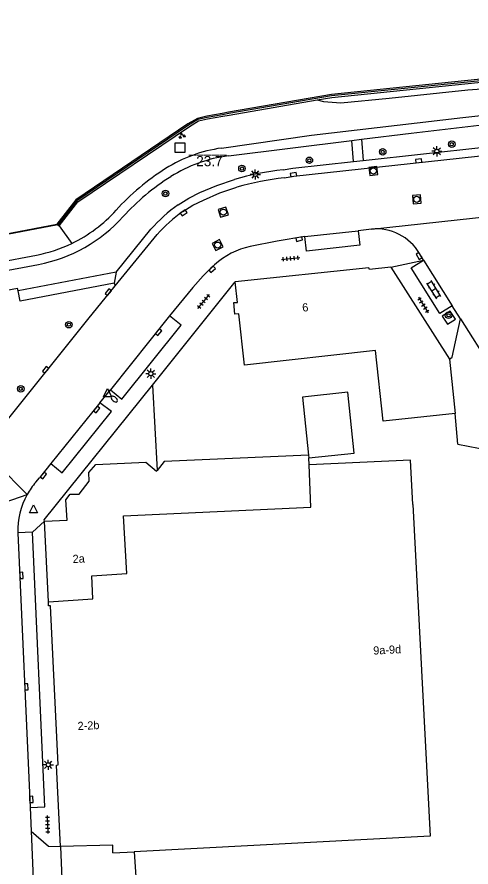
# Model space of a CAD drawing. Extents: x 132999 to 136000, y 398499 to 400501.
# Drawn here: x 133855.9 to 133911.6, y 398815.5 to 398919.8 of the extents above; entities that cross this region are included whole.
import ezdxf

# ---------------------------------------------------------------- set-up
doc = ezdxf.new("R2010")
doc.units = 0
for name, color, linetype in [('gg-afsc-erfafscheiding', 7, 'Continuous'), ('gg-afsc-hekwerk', 7, 'Continuous'), ('gg-afsc-muur', 7, 'Continuous'), ('gg-anno-huisnummerreeks BGT', 7, 'Continuous'), ('gg-bbg-bijgebouw', 7, 'Continuous'), ('gg-bbg-gedigitaliseerde bebouwing', 7, 'Continuous'), ('gg-bbg-hoofdgebouw', 7, 'Continuous'), ('gg-bbg-tussenscheiding', 7, 'Continuous'), ('gg-knt-BGT kruinlijn', 7, 'Continuous'), ('gg-knt-verharding', 7, 'Continuous'), ('gg-knt-verharding nz', 7, 'Continuous'), ('gg-kntw-kademuur', 7, 'Continuous'), ('gt-anno-nummer hm paal', 7, 'Continuous'), ('gt-grn-groengrens', 7, 'Continuous'), ('gt-grn-weggrens', 7, 'Continuous'), ('gt-symb-boom', 7, 'Continuous'), ('gt-symb-brandkraan', 7, 'Continuous'), ('gt-symb-groenvak', 7, 'Continuous'), ('gt-symb-hm paal', 7, 'Continuous'), ('gt-symb-klinker verharding', 7, 'Continuous'), ('gt-symb-kolk', 7, 'Continuous'), ('gt-symb-lichtmast', 7, 'Continuous'), ('gt-symb-rioolschacht', 7, 'Continuous'), ('gt-symb-tegel verharding', 7, 'Continuous'), ('gt-symb-waterafsluiter', 7, 'Continuous'), ('gx-grn-maaiveld', 7, 'Continuous')]:
    doc.layers.add(name, color=color, linetype=linetype)

# ---------------------------------------------------------------- blocks, each defined once
blk = doc.blocks.new('gt0-KOLK')
at = {"layer": 'gt-symb-kolk'}
blk.add_lwpolyline([(0, 0), (0.37, 0), (0.37, 0.4), (-0.38, 0.4), (-0.38, 0), (0, 0)], dxfattribs=at)
blk = doc.blocks.new('gt0-TEG1')
at = {"layer": 'gt-symb-tegel verharding'}
for p, q in [((-1.12, 0), (1.12, 0)), ((-0.9, -0.25), (-0.9, 0.25)), ((-0.45, -0.25), (-0.45, 0.25)), ((0, -0.25), (0, 0.25)), ((0.45, -0.25), (0.45, 0.25)), ((0.9, -0.25), (0.9, 0.25))]:
    blk.add_line(p, q, dxfattribs=at)
blk = doc.blocks.new('gt0-LMAST')
at = {"layer": 'gt-symb-lichtmast'}
for p, q in [((-0.18, 0.17), (-0.45, 0.44)), ((-0.01, 0.25), (-0.01, 0.62)), ((0.17, 0.17), (0.44, 0.44)), ((-0.26, 0), (-0.63, 0)), ((-0.18, -0.18), (-0.45, -0.45)), ((-0.01, -0.25), (-0.01, -0.63)), ((0.44, -0.45), (0.17, -0.18)), ((0.24, 0), (0.62, 0))]:
    blk.add_line(p, q, dxfattribs=at)
blk.add_circle((-0.01, 0), 0.25, dxfattribs=at)
blk = doc.blocks.new('gt0-BOOM')
at = {"layer": 'gt-symb-boom'}
for radius in [0.4, 0.2]:
    blk.add_circle((0, 0), radius, dxfattribs=at)
blk = doc.blocks.new('gt0-RS')
at = {"layer": 'gt-symb-rioolschacht'}
blk.add_lwpolyline([(-0.5, -0.5), (0.5, -0.5), (0.5, 0.5), (-0.5, 0.5)], close=True, dxfattribs=at)
blk.add_circle((0, 0), 0.375, dxfattribs=at)
blk = doc.blocks.new('gt0-HMpaal')
at = {"layer": 'gt-symb-hm paal'}
blk.add_lwpolyline([(-0.6, 0.6), (0.6, 0.6), (0.6, -0.6), (-0.6, -0.6)], close=True, dxfattribs=at)
blk = doc.blocks.new('gt0-GRVAK')
at = {"layer": 'gt-symb-groenvak'}
for p, q in [((-0.11, 0.19), (-0.23, 0.24)), ((-0.18, 0.15), (0.09, 0.15)), ((-0.09, 0.21), (-0.16, 0.32)), ((-0.05, 0.21), (-0.05, 0.39)), ((0, 0.21), (0.06, 0.32)), ((0.01, 0.19), (0.13, 0.24)), ((0.26, -0.05), (0.2, 0.06)), ((0.3, -0.05), (0.3, 0.13)), ((0.35, -0.05), (0.41, 0.06)), ((-0.24, -0.23), (-0.36, -0.18)), ((-0.32, -0.26), (-0.05, -0.26)), ((-0.23, -0.21), (-0.29, -0.09)), ((-0.18, -0.2), (-0.18, -0.02)), ((-0.14, -0.21), (-0.07, -0.09)), ((-0.12, -0.23), (0, -0.18)), ((0.24, -0.07), (0.12, -0.02)), ((0.17, -0.11), (0.44, -0.11)), ((0.37, -0.07), (0.49, -0.02))]:
    blk.add_line(p, q, dxfattribs=at)
blk = doc.blocks.new('gt0-KL1')
at = {"layer": 'gt-symb-klinker verharding'}
for p, q in [((-1.15, 0.3), (1.15, 0.3)), ((-1, -0.3), (-1, 0.3)), ((-0.5, 0.3), (-0.5, 0.45)), ((0, -0.3), (0, 0.3)), ((0.5, 0.3), (0.5, 0.45)), ((1, -0.3), (1, 0.3)), ((-1.15, -0.3), (1.15, -0.3)), ((-0.5, -0.45), (-0.5, -0.3)), ((0.5, -0.45), (0.5, -0.3))]:
    blk.add_line(p, q, dxfattribs=at)
blk = doc.blocks.new('gt0-WAFSL')
at = {"layer": 'gt-symb-waterafsluiter'}
for p, q in [((-0.5, -0.33), (0, 0.67)), ((0, 0.67), (0.5, -0.33)), ((0.5, -0.33), (-0.5, -0.33))]:
    blk.add_line(p, q, dxfattribs=at)
blk = doc.blocks.new('gt0-BR')
at = {"layer": 'gt-symb-brandkraan'}
for centre, radius, start, end in [((-0.24, 0), 0.206, 107.5669, 252.4331), ((0.6, -2.66), 3, 106.892, 107.5669), ((0, -0.69), 0.938, 73.108, 106.892), ((-0.6, -2.66), 3, 72.4331, 73.108), ((0.24, 0), 0.206, 287.567, 72.4331), ((0.6, 2.66), 3, 252.4331, 253.108), ((0, 0.69), 0.938, 253.108, 286.8921), ((-0.6, 2.66), 3, 286.8921, 287.567)]:
    blk.add_arc(centre, radius, start, end, dxfattribs=at)

msp = doc.modelspace()

# ---------------------------------------------------------------- linework, layer by layer
at = {"layer": 'gg-afsc-erfafscheiding'}
for q in [(133882.68, 398887.25), (133873.1, 398864.13)]:
    msp.add_line((133872.51, 398874.58), q, dxfattribs=at)
at = {"layer": 'gg-afsc-hekwerk'}
for p, q in [((133910.02, 398867.35), (133909.69, 398871.12)), ((133870.28, 398817.31), (133870.68, 398811.22))]:
    msp.add_line(p, q, dxfattribs=at)
msp.add_lwpolyline([(133910.02, 398867.35), (133916.35, 398866.12), (133916.5, 398865.89)], dxfattribs=at)
at = {"layer": 'gg-afsc-muur'}
msp.add_lwpolyline([(134015.31, 398919.59), (134014.82, 398919.36), (134004.03, 398918.58), (133987.27, 398917.44), (133975.88, 398916.7), (133975.11, 398916.64), (133959.45, 398915.64), (133941.29, 398914.44), (133925.03, 398913.03), (133912.43, 398911.91), (133894.5, 398910.09), (133881.9, 398907.91), (133881.13, 398907.77), (133879.25, 398907.43), (133878.11, 398907.17), (133876.96, 398906.49), (133863.26, 398897.2), (133860.97, 398894.27)], dxfattribs=at)
at = {"layer": 'gg-bbg-bijgebouw'}
msp.add_lwpolyline([(133891.73, 398865.66), (133897.29, 398866.25), (133896.51, 398873.73), (133890.93, 398873.11), (133891.69, 398865.99)], dxfattribs=at)
at = {"layer": 'gg-bbg-gedigitaliseerde bebouwing'}
msp.add_line((133906.61, 398819.24), (133870.28, 398817.31), dxfattribs=at)
at = {"layer": 'gg-bbg-hoofdgebouw'}
for p, q in [((133901.78, 398889.08), (133908.97, 398877.78)), ((133908.97, 398877.78), (133909.69, 398871.12)), ((133891.76, 398864.82), (133891.73, 398865.66)), ((133873.02, 398864.03), (133873.1, 398864.13)), ((133904.49, 398859.96), (133906.61, 398819.24)), ((133859.76, 398847.99), (133859.28, 398857.88)), ((133867.68, 398817.2), (133870.28, 398817.31))]:
    msp.add_line(p, q, dxfattribs=at)
for points in [[(133901.78, 398889.08), (133899.16, 398888.8), (133899.1, 398888.99), (133882.68, 398887.25)], [(133909.69, 398871.12), (133900.85, 398870.17), (133899.92, 398878.83), (133883.82, 398877.05), (133883.12, 398883.35), (133882.62, 398883.31), (133882.5, 398884.72), (133882.96, 398884.74), (133882.68, 398887.25)], [(133891.69, 398865.99), (133873.97, 398865.21), (133873.1, 398864.13)], [(133859.28, 398857.88), (133862.06, 398858.01), (133861.91, 398860.51), (133862.43, 398861.2), (133863.52, 398861.23), (133864.75, 398862.8), (133864.7, 398863.87), (133865.59, 398864.86), (133871.71, 398865.13), (133873.02, 398864.03)], [(133904.49, 398859.96), (133904.2, 398865.39), (133891.76, 398864.82)], [(133860.01, 398847.5), (133859.78, 398847.49), (133859.76, 398847.99)], [(133861.23, 398817.98), (133860.74, 398827.97), (133860.96, 398827.98), (133860.01, 398847.5)], [(133867.68, 398817.2), (133867.66, 398818.16), (133861.23, 398817.98)]]:
    msp.add_lwpolyline(points, dxfattribs=at)
at = {"layer": 'gg-bbg-tussenscheiding'}
msp.add_line((133891.69, 398865.99), (133891.73, 398865.66), dxfattribs=at)
msp.add_lwpolyline([(133859.76, 398847.99), (133865.19, 398848.36), (133865.09, 398851.21), (133869.39, 398851.46), (133868.95, 398858.55), (133891.98, 398859.6), (133891.76, 398864.82)], dxfattribs=at)
at = {"layer": 'gg-knt-BGT kruinlijn'}
for p, q in [((133911.24, 398910.81), (133928.74, 398912.23)), ((133895.63, 398909.22), (133901.57, 398909.8)), ((133901.57, 398909.8), (133911.24, 398910.81)), ((133892.72, 398909.6), (133893.52, 398909.41)), ((133893.52, 398909.41), (133895.63, 398909.22))]:
    msp.add_line(p, q, dxfattribs=at)
at = {"layer": 'gg-knt-verharding'}
for p, q in [((133881.84, 398902.73), (133896.98, 398904.62)), ((133896.98, 398904.62), (133898.17, 398904.77)), ((133899.41, 398893.72), (133897.79, 398893.54)), ((133867.96, 398886.76), (133873.1, 398893.07)), ((133839.02, 398886.89), (133858.3, 398890.56)), ((133905.81, 398889.92), (133905.3, 398890.74)), ((133839.69, 398885.8), (133858.52, 398889.41)), ((133864.61, 398882.63), (133867.96, 398886.76)), ((133910.35, 398882.73), (133909.32, 398884.33)), ((133866.08, 398872.43), (133867.36, 398874.03)), ((133860.05, 398864.98), (133858.65, 398863.23)), ((133858.21, 398862.7), (133858.65, 398863.23)), ((133857.78, 398856.53), (133856.01, 398856.45)), ((133857.5, 398822.76), (133857.63, 398819.87)), ((133861.23, 398817.98), (133864.16, 398750.32))]:
    msp.add_line(p, q, dxfattribs=at)
for points in [[(133880.99, 398903.68), (133892.03, 398905.25), (133910.61, 398907.45), (133923.02, 398908.81), (133937.69, 398910.33), (133944.46, 398910.95), (133951.24, 398911.49), (133959.89, 398912.05), (133984.7, 398913.43), (134000, 398914.22)], [(133898.17, 398904.77), (133904.29, 398905.53), (133913.3, 398906.58), (133936.46, 398909.05), (133944.13, 398909.75), (133951.81, 398910.37), (133958.79, 398910.83), (133980.24, 398912.03)], [(133888.69, 398900.03), (133889.88, 398900.23), (133920.7, 398903.61), (133925.84, 398904.13)], [(133876.24, 398895.89), (133877.46, 398896.67), (133878.77, 398897.31), (133880.8, 398898.18), (133882.9, 398898.89)], [(133897.79, 398893.54), (133897.99, 398891.75), (133891.43, 398891.02), (133891.21, 398892.83)], [(133891.21, 398892.83), (133887.85, 398892.28), (133884.52, 398891.61)], [(133880.15, 398889.36), (133878.76, 398888.02), (133877.46, 398886.59), (133874.61, 398883.08)], [(133909.32, 398884.33), (133907.8, 398883.38), (133904.26, 398888.98), (133905.81, 398889.92)], [(133867.36, 398874.03), (133868.77, 398872.89), (133876.05, 398881.94), (133874.61, 398883.08)], [(133908.09, 398883.06), (133908.74, 398882.07), (133909.72, 398882.69), (133909.07, 398883.67), (133908.09, 398883.06)], [(133908.97, 398877.78), (133909.32, 398878.04), (133910.35, 398882.73)], [(133851.25, 398867.12), (133851.57, 398867.33), (133854.39, 398869.91), (133864.61, 398882.63)], [(133859.28, 398857.88), (133859.25, 398858.06), (133872.51, 398874.58)], [(133860.05, 398864.98), (133861.46, 398863.84), (133867.5, 398871.35), (133866.08, 398872.43)], [(133857.5, 398822.76), (133859.3, 398822.86), (133857.78, 398856.53)], [(133857.63, 398819.87), (133859.77, 398818.02), (133861.23, 398817.98)]]:
    msp.add_lwpolyline(points, dxfattribs=at)
for centre, radius, start, end in [((133883.48, 398886.29), 17.57, 98.1402, 122.1211), ((133884.11, 398885.37), 17.51, 97.4533, 122.2591), ((133889.43, 398876.82), 28.75, 122.1267, 138.0019), ((133889.47, 398876.78), 27.63, 122.1528, 137.9939), ((133892.42, 398865.79), 34.44, 96.2229, 106.0583), ((133855.03, 398907.79), 18.71, 280.769, 318.0154), ((133855.02, 398907.8), 17.55, 295.7053, 318.0143), ((133887.53, 398880.13), 19.39, 125.6267, 138.099), ((133900.01, 398887.6), 6.16, 30.7229, 95.6507), ((133855.02, 398907.81), 17.56, 280.777, 295.6792), ((133886.58, 398882.22), 9.61, 102.3893, 132.0133), ((133865.01, 398856.79), 9, 139.0326, 150.9733), ((133865.01, 398856.79), 9.01, 150.961, 182.1433)]:
    msp.add_arc(centre, radius, start, end, dxfattribs=at)
at = {"layer": 'gg-knt-verharding nz'}
for p, q in [((133891.21, 398892.83), (133897.79, 398893.54)), ((133905.81, 398889.92), (133909.32, 398884.33)), ((133874.61, 398883.08), (133867.36, 398874.03)), ((133910.35, 398882.73), (133920.33, 398866.79)), ((133866.08, 398872.43), (133860.05, 398864.98)), ((133856.01, 398856.45), (133857.5, 398822.76)), ((133857.63, 398819.87), (133861.45, 398733.85))]:
    msp.add_line(p, q, dxfattribs=at)
at = {"layer": 'gg-kntw-kademuur'}
for points in [[(133686.08, 398860.72), (133715.47, 398866.48), (133756.26, 398874.24), (133788.1, 398880.42), (133818.8, 398886.34), (133860.8, 398894.33)], [(133686.08, 398860.72), (133715.47, 398866.48), (133756.26, 398874.24), (133788.1, 398880.42), (133818.8, 398886.34), (133860.8, 398894.33)], [(133860.91, 398894.25), (133818.82, 398886.24), (133788.1, 398880.32)]]:
    msp.add_lwpolyline(points, dxfattribs=at)
at = {"layer": 'gt-grn-groengrens'}
for p, q in [((133897.18, 398902.04), (133896.98, 398904.62)), ((133898.17, 398904.77), (133898.38, 398902.17)), ((133897.18, 398902.04), (133898.38, 398902.17)), ((133861.08, 398894.13), (133862.63, 398891.98)), ((133868.06, 398888.47), (133872.34, 398893.72)), ((133868.06, 398888.47), (133856.03, 398886.17)), ((133868.06, 398888.47), (133867.83, 398887.1)), ((133867.83, 398887.1), (133867.96, 398886.76))]:
    msp.add_line(p, q, dxfattribs=at)
for points in [[(133898.38, 398902.17), (133920.6, 398904.61), (133925.74, 398905.13)], [(133888.55, 398901.02), (133889.74, 398901.22), (133897.18, 398902.04)], [(133875.68, 398896.71), (133876.97, 398897.54), (133878.35, 398898.22), (133880.44, 398899.11), (133882.6, 398899.84)], [(133867.83, 398887.1), (133856.27, 398884.9), (133856.03, 398886.17)], [(133856.03, 398886.17), (133855.97, 398886.47), (133814.61, 398878.58)]]:
    msp.add_lwpolyline(points, dxfattribs=at)
for centre, radius, start, end in [((133892.43, 398865.72), 35.51, 96.2721, 106.0812), ((133887.52, 398880.14), 20.38, 125.5474, 138.1762)]:
    msp.add_arc(centre, radius, start, end, dxfattribs=at)
at = {"layer": 'gt-grn-weggrens'}
for p, q in [((133899.41, 398893.72), (133918.47, 398895.8)), ((133901.78, 398889.08), (133905.81, 398889.92)), ((133857.14, 398861.16), (133851.25, 398867.12)), ((133842.24, 398856.01), (133857.14, 398861.16)), ((133857.78, 398856.53), (133859.28, 398857.88))]:
    msp.add_line(p, q, dxfattribs=at)
at = {"layer": 'gx-grn-maaiveld'}
for p, q in [((133861.08, 398894.13), (133863.38, 398897.08)), ((133860.8, 398894.33), (133860.91, 398894.25)), ((133860.91, 398894.25), (133861.08, 398894.13))]:
    msp.add_line(p, q, dxfattribs=at)
for points in [[(134015.28, 398919.77), (134014.77, 398919.54), (134004.02, 398918.75), (133987.26, 398917.62), (133975.87, 398916.87), (133975.09, 398916.82), (133959.44, 398915.81), (133941.28, 398914.61), (133925.02, 398913.21), (133912.41, 398912.09), (133894.48, 398910.26), (133881.87, 398908.08), (133881.1, 398907.94), (133879.21, 398907.6), (133878.05, 398907.33), (133876.87, 398906.64), (133863.13, 398897.33), (133860.8, 398894.33)], [(133892.72, 398909.6), (133894.52, 398909.91), (133912.44, 398911.74), (133925.05, 398912.86), (133941.3, 398914.26), (133959.46, 398915.47), (133975.12, 398916.47), (133975.9, 398916.52), (133987.28, 398917.27), (134004.04, 398918.4), (134014.86, 398919.19), (134015.43, 398919.45)], [(133878.18, 398907.01), (133879.28, 398907.26), (133881.16, 398907.59), (133881.93, 398907.73), (133892.72, 398909.6)], [(133863.38, 398897.08), (133877.05, 398906.34), (133878.18, 398907.01)]]:
    msp.add_lwpolyline(points, dxfattribs=at)

# ---------------------------------------------------------------- block references
at = {"layer": 'gt-symb-boom'}
for p in [(133900.78, 398903.22), (133909.26, 398904.16), (133891.78, 398902.18), (133883.51, 398901.17), (133874.12, 398898.1), (133862.27, 398882.01), (133856.36, 398874.14)]:
    msp.add_blockref('gt0-BOOM', p, dxfattribs=at)
at = {"layer": 'gt-symb-boom', "rotation": -57.94605591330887}
msp.add_blockref('gt0-BOOM', (133908.87, 398883.16), dxfattribs=at)
at = {"layer": 'gt-symb-brandkraan', "rotation": -38.82982490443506}
msp.add_blockref('gt0-BR', (133867.85, 398872.87), dxfattribs=at)
at = {"layer": 'gt-symb-groenvak'}
msp.add_blockref('gt0-GRVAK', (133876.13, 398905.2), dxfattribs=at)
at = {"layer": 'gt-symb-hm paal'}
msp.add_blockref('gt0-HMpaal', (133875.9, 398903.73), dxfattribs=at)
at = {"layer": 'gt-symb-klinker verharding', "rotation": 122.132895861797}
msp.add_blockref('gt0-KL1', (133907.07, 398886.3), dxfattribs=at)
at = {"layer": 'gt-symb-kolk'}
for p, rotation in [((133905.23, 398901.93), 6.549091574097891), ((133889.88, 398900.23), 9.37757912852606), ((133876.24, 398895.89), -145.54751631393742), ((133890.47, 398892.71), -166.5889281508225), ((133905.41, 398890.56), 121.25848531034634), ((133879.7, 398888.94), -136.74307034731), ((133867.25, 398885.88), 51.1701750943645), ((133873.12, 398881.21), -129.11608916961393), ((133859.56, 398876.35), 50.88391083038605), ((133865.52, 398871.73), -128.58825564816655), ((133858.98, 398863.62), -129.4828640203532), ((133856.25, 398851.23), -87.42085250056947), ((133856.85, 398837.56), -87.47809205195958), ((133857.45, 398823.74), -87.47809205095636)]:
    msp.add_blockref('gt0-KOLK', p, dxfattribs=dict(at, rotation=rotation))
at = {"layer": 'gt-symb-lichtmast'}
for p in [(133907.44, 398903.29), (133885.16, 398900.45), (133872.33, 398876), (133859.74, 398828.01)]:
    msp.add_blockref('gt0-LMAST', p, dxfattribs=at)
at = {"layer": 'gt-symb-rioolschacht'}
for p, rotation in [((133899.64, 398900.87), -172.24257421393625), ((133904.97, 398897.39), -85.06501407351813), ((133881.22, 398895.82), 17.275420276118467), ((133880.53, 398891.78), 27.846622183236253)]:
    msp.add_blockref('gt0-RS', p, dxfattribs=dict(at, rotation=rotation))
at = {"layer": 'gt-symb-tegel verharding'}
for p, rotation in [((133889.48, 398890.14), 5.682084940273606), ((133878.82, 398884.86), 50.678359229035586), ((133905.77, 398884.43), -57.53320054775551), ((133859.65, 398820.68), -88.51064527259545)]:
    msp.add_blockref('gt0-TEG1', p, dxfattribs=dict(at, rotation=rotation))
at = {"layer": 'gt-symb-waterafsluiter', "rotation": -0.2291818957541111}
msp.add_blockref('gt0-WAFSL', (133867.01, 398873.5), dxfattribs=at)
at = {"layer": 'gt-symb-waterafsluiter'}
msp.add_blockref('gt0-WAFSL', (133857.92, 398859.25), dxfattribs=at)

# ---------------------------------------------------------------- texts
at = {"layer": 'gg-anno-huisnummerreeks BGT'}
for s, rotation, p in [('6', 6, (133890.96, 398883.6)), ('2a', 2.8, (133862.75, 398852.76)), ('9a-9d', 3, (133899.65, 398841.52)), ('2-2b', 2.8, (133863.36, 398832.26))]:
    msp.add_text(s, height=1, rotation=rotation, dxfattribs=at).set_placement(p)
at = {"layer": 'gt-anno-nummer hm paal'}
msp.add_text('23.7', height=1.25, dxfattribs=at).set_placement((133877.89, 398901.46))
at = {"layer": 'gt-symb-hm paal'}
msp.add_text('_____', height=1.25, dxfattribs=at).set_placement((133876.98, 398903.12))

doc.saveas('drawing.dxf')
